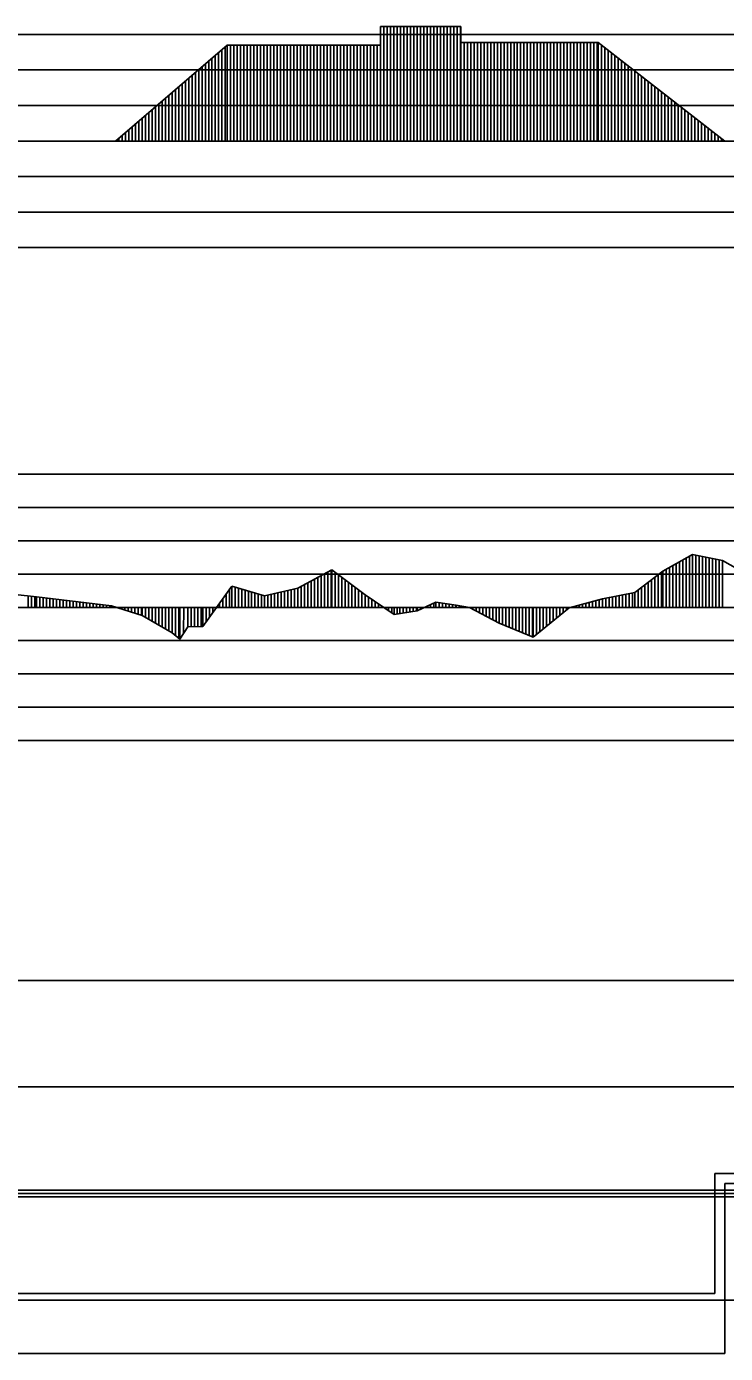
# Model space of a CAD drawing. Extents: x 2 to 10148, y 0 to 380.
# Drawn here: x 7713.5 to 7766, y 186 to 285.6 of the extents above; entities that cross this region are included whole.
import ezdxf

# ---------------------------------------------------------------- set-up
doc = ezdxf.new("R2010")
doc.units = 0
for name, color, linetype in [('POSUN_CARA', 7, 'Continuous'), ('POSUN_RASTR', 7, 'Continuous'), ('RYCHL_B', 7, 'Continuous'), ('RYCHL_C', 7, 'Continuous'), ('RYCHL_RASTR', 7, 'Continuous'), ('ZRYCHL_CARA', 7, 'Continuous'), ('ZRYCHL_RASTR', 7, 'Continuous')]:
    doc.layers.add(name, color=color, linetype=linetype)

msp = doc.modelspace()

# ---------------------------------------------------------------- linework, layer by layer
at = {"layer": 'POSUN_CARA'}
for p, q in [((7761.253, 244.719), (7763.477, 245.97)), ((7761.753, 242), (7761.753, 245)), ((7762.003, 242), (7762.003, 245.141)), ((7762.253, 242), (7762.253, 245.281)), ((7762.503, 242), (7762.503, 245.422)), ((7762.753, 242), (7762.753, 245.562)), ((7763.003, 242), (7763.003, 245.703)), ((7763.253, 242), (7763.253, 245.843)), ((7763.477, 245.97), (7765.75, 245.526)), ((7763.477, 242), (7763.477, 245.97)), ((7763.727, 242), (7763.727, 245.921)), ((7763.977, 242), (7763.977, 245.872)), ((7764.227, 242), (7764.227, 245.823)), ((7764.477, 242), (7764.477, 245.775)), ((7764.727, 242), (7764.727, 245.726)), ((7764.977, 242), (7764.977, 245.677)), ((7765.227, 242), (7765.227, 245.628)), ((7765.477, 242), (7765.477, 245.58)), ((7765.727, 242), (7765.727, 245.531)), ((7765.75, 245.526), (7770.886, 242.594)), ((7765.75, 242), (7765.75, 245.526)), ((7733.876, 243.445), (7736.43, 244.821)), ((7735.126, 242), (7735.126, 244.119)), ((7735.376, 242), (7735.376, 244.253)), ((7735.626, 242), (7735.626, 244.388)), ((7735.876, 242), (7735.876, 244.523)), ((7736.126, 242), (7736.126, 244.657)), ((7736.376, 242), (7736.376, 244.792)), ((7736.43, 244.821), (7738.93, 242.947)), ((7736.43, 242), (7736.43, 244.821)), ((7736.68, 242), (7736.68, 244.634)), ((7736.93, 242), (7736.93, 244.446)), ((7737.18, 242), (7737.18, 244.259)), ((7737.43, 242), (7737.43, 244.072)), ((7759.167, 243.114), (7761.253, 244.719)), ((7760.417, 242), (7760.417, 244.076)), ((7760.667, 242), (7760.667, 244.268)), ((7760.917, 242), (7760.917, 244.461)), ((7761.167, 242), (7761.167, 244.653)), ((7761.253, 242), (7761.253, 244.719)), ((7761.503, 242), (7761.503, 244.86)), ((7709.132, 243.368), (7714.252, 242.779)), ((7726.748, 240.566), (7728.902, 243.601)), ((7728.498, 242), (7728.498, 243.031)), ((7728.748, 242), (7728.748, 243.383)), ((7728.902, 243.601), (7731.371, 242.864)), ((7728.902, 242), (7728.902, 243.601)), ((7729.152, 242), (7729.152, 243.526)), ((7729.402, 242), (7729.402, 243.452)), ((7729.652, 242), (7729.652, 243.377)), ((7729.902, 242), (7729.902, 243.302)), ((7730.152, 242), (7730.152, 243.228)), ((7730.402, 242), (7730.402, 243.153)), ((7730.652, 242), (7730.652, 243.078)), ((7730.902, 242), (7730.902, 243.004)), ((7731.371, 242.864), (7733.876, 243.445)), ((7732.121, 242), (7732.121, 243.038)), ((7732.371, 242), (7732.371, 243.096)), ((7732.621, 242), (7732.621, 243.154)), ((7732.871, 242), (7732.871, 243.212)), ((7733.121, 242), (7733.121, 243.27)), ((7733.371, 242), (7733.371, 243.328)), ((7733.621, 242), (7733.621, 243.386)), ((7733.871, 242), (7733.871, 243.444)), ((7733.876, 242), (7733.876, 243.445)), ((7734.126, 242), (7734.126, 243.58)), ((7734.376, 242), (7734.376, 243.715)), ((7734.626, 242), (7734.626, 243.849)), ((7734.876, 242), (7734.876, 243.984)), ((7737.68, 242), (7737.68, 243.884)), ((7737.93, 242), (7737.93, 243.697)), ((7738.18, 242), (7738.18, 243.509)), ((7738.43, 242), (7738.43, 243.322)), ((7738.68, 242), (7738.68, 243.135)), ((7756.742, 242.632), (7759.167, 243.114)), ((7758.742, 242), (7758.742, 243.03)), ((7758.992, 242), (7758.992, 243.08)), ((7759.167, 242), (7759.167, 243.114)), ((7759.417, 242), (7759.417, 243.307)), ((7759.667, 242), (7759.667, 243.499)), ((7759.917, 242), (7759.917, 243.691)), ((7760.167, 242), (7760.167, 243.884)), ((7713.632, 242), (7713.632, 242.85)), ((7713.882, 242), (7713.882, 242.822)), ((7714.132, 242), (7714.132, 242.793)), ((7714.252, 242.779), (7719.894, 242.11)), ((7714.252, 242), (7714.252, 242.779)), ((7714.502, 242), (7714.502, 242.749)), ((7714.752, 242), (7714.752, 242.72)), ((7715.002, 242), (7715.002, 242.69)), ((7715.252, 242), (7715.252, 242.66)), ((7715.502, 242), (7715.502, 242.631)), ((7715.752, 242), (7715.752, 242.601)), ((7716.002, 242), (7716.002, 242.572)), ((7716.252, 242), (7716.252, 242.542)), ((7716.502, 242), (7716.502, 242.512)), ((7716.752, 242), (7716.752, 242.483)), ((7717.002, 242), (7717.002, 242.453)), ((7717.252, 242), (7717.252, 242.423)), ((7717.502, 242), (7717.502, 242.394)), ((7717.752, 242), (7717.752, 242.364)), ((7718.002, 242), (7718.002, 242.334)), ((7718.252, 242), (7718.252, 242.305)), ((7718.502, 242), (7718.502, 242.275)), ((7718.752, 242), (7718.752, 242.246)), ((7719.002, 242), (7719.002, 242.216)), ((7719.252, 242), (7719.252, 242.186)), ((7719.502, 242), (7719.502, 242.157)), ((7719.752, 242), (7719.752, 242.127)), ((7719.894, 242.11), (7722.187, 241.397)), ((7719.894, 242), (7719.894, 242.11)), ((7720.144, 242), (7720.144, 242.032)), ((7727.998, 242), (7727.998, 242.327)), ((7728.248, 242), (7728.248, 242.679)), ((7731.152, 242), (7731.152, 242.929)), ((7731.371, 242), (7731.371, 242.864)), ((7731.621, 242), (7731.621, 242.922)), ((7731.871, 242), (7731.871, 242.98)), ((7738.93, 242), (7738.93, 242.947)), ((7738.93, 242.947), (7741.095, 241.47)), ((7738.93, 242), (7738.93, 242.947)), ((7739.18, 242), (7739.18, 242.777)), ((7739.43, 242), (7739.43, 242.606)), ((7739.68, 242), (7739.68, 242.436)), ((7739.93, 242), (7739.93, 242.265)), ((7740.18, 242), (7740.18, 242.094)), ((7742.833, 241.739), (7744.215, 242.394)), ((7743.583, 242), (7743.583, 242.094)), ((7743.833, 242), (7743.833, 242.213)), ((7744.083, 242), (7744.083, 242.331)), ((7744.215, 242.394), (7745.741, 242.158)), ((7744.215, 242), (7744.215, 242.394)), ((7744.465, 242), (7744.465, 242.355)), ((7744.715, 242), (7744.715, 242.317)), ((7744.965, 242), (7744.965, 242.278)), ((7745.215, 242), (7745.215, 242.24)), ((7745.465, 242), (7745.465, 242.201)), ((7745.715, 242), (7745.715, 242.162)), ((7745.741, 242.158), (7746.744, 241.981)), ((7745.741, 242), (7745.741, 242.158)), ((7745.991, 242), (7745.991, 242.114)), ((7746.241, 242), (7746.241, 242.07)), ((7746.491, 242), (7746.491, 242.026)), ((7754.226, 241.969), (7756.742, 242.632)), ((7754.476, 242), (7754.476, 242.035)), ((7754.726, 242), (7754.726, 242.101)), ((7754.976, 242), (7754.976, 242.167)), ((7755.226, 242), (7755.226, 242.233)), ((7755.476, 242), (7755.476, 242.299)), ((7755.726, 242), (7755.726, 242.364)), ((7755.976, 242), (7755.976, 242.43)), ((7756.226, 242), (7756.226, 242.496)), ((7756.476, 242), (7756.476, 242.562)), ((7756.726, 242), (7756.726, 242.628)), ((7756.742, 242), (7756.742, 242.632)), ((7756.992, 242), (7756.992, 242.682)), ((7757.242, 242), (7757.242, 242.731)), ((7757.492, 242), (7757.492, 242.781)), ((7757.742, 242), (7757.742, 242.831)), ((7757.992, 242), (7757.992, 242.881)), ((7758.242, 242), (7758.242, 242.93)), ((7758.492, 242), (7758.492, 242.98)), ((7720.394, 242), (7720.394, 241.955)), ((7720.644, 242), (7720.644, 241.877)), ((7720.894, 242), (7720.894, 241.799)), ((7721.144, 242), (7721.144, 241.721)), ((7721.394, 242), (7721.394, 241.643)), ((7721.644, 242), (7721.644, 241.566)), ((7721.894, 242), (7721.894, 241.488)), ((7722.144, 242), (7722.144, 241.41)), ((7722.187, 242), (7722.187, 241.397)), ((7722.187, 241.397), (7724.433, 240.091)), ((7722.437, 242), (7722.437, 241.251)), ((7722.687, 242), (7722.687, 241.106)), ((7722.937, 242), (7722.937, 240.96)), ((7723.187, 242), (7723.187, 240.815)), ((7723.437, 242), (7723.437, 240.67)), ((7723.687, 242), (7723.687, 240.524)), ((7723.937, 242), (7723.937, 240.379)), ((7724.187, 242), (7724.187, 240.233)), ((7724.433, 242), (7724.433, 240.091)), ((7724.683, 242), (7724.683, 239.876)), ((7724.933, 242), (7724.933, 239.661)), ((7725.001, 242), (7725.001, 239.603)), ((7725.294, 240.055), (7725.299, 242.003)), ((7725.299, 242), (7725.299, 242.003)), ((7725.607, 242), (7725.607, 240.537)), ((7725.857, 242), (7725.857, 240.543)), ((7726.107, 242), (7726.107, 240.55)), ((7726.357, 242), (7726.357, 240.556)), ((7726.607, 242), (7726.607, 240.562)), ((7726.748, 242), (7726.748, 240.566)), ((7726.998, 242), (7726.998, 240.918)), ((7727.248, 242), (7727.248, 241.27)), ((7727.498, 242), (7727.498, 241.622)), ((7727.748, 242), (7727.748, 241.975)), ((7740.43, 242), (7740.43, 241.924)), ((7740.68, 242), (7740.68, 241.753)), ((7740.93, 242), (7740.93, 241.583)), ((7741.095, 242), (7741.095, 241.47)), ((7741.095, 241.47), (7742.833, 241.739)), ((7741.31, 241.503), (7741.312, 242)), ((7741.519, 242), (7741.519, 241.536)), ((7741.769, 242), (7741.77, 241.574)), ((7742.019, 242), (7742.021, 241.613)), ((7742.269, 242), (7742.269, 241.656)), ((7742.519, 242), (7742.518, 241.69)), ((7742.769, 242), (7742.769, 241.729)), ((7742.833, 242), (7742.833, 241.739)), ((7743.083, 242), (7743.083, 241.857)), ((7743.333, 242), (7743.333, 241.976)), ((7746.741, 242), (7746.741, 241.981)), ((7746.744, 242), (7746.744, 241.981)), ((7746.744, 241.981), (7748.974, 240.807)), ((7746.994, 242), (7746.994, 241.849)), ((7747.244, 242), (7747.244, 241.718)), ((7747.494, 242), (7747.494, 241.586)), ((7747.744, 242), (7747.744, 241.455)), ((7747.994, 242), (7747.994, 241.323)), ((7748.244, 242), (7748.244, 241.191)), ((7748.494, 242), (7748.494, 241.06)), ((7748.744, 242), (7748.744, 240.928)), ((7748.974, 242), (7748.974, 240.807)), ((7749.224, 242), (7749.224, 240.705)), ((7749.474, 242), (7749.474, 240.602)), ((7749.724, 242), (7749.724, 240.5)), ((7749.974, 242), (7749.974, 240.398)), ((7750.224, 242), (7750.224, 240.296)), ((7750.474, 242), (7750.474, 240.194)), ((7750.724, 242), (7750.724, 240.092)), ((7750.974, 242), (7750.974, 239.99)), ((7751.224, 242), (7751.224, 239.888)), ((7751.474, 242), (7751.474, 239.785)), ((7751.539, 242), (7751.539, 239.759)), ((7751.539, 239.759), (7754.226, 241.969)), ((7751.789, 242), (7751.789, 239.965)), ((7752.039, 242), (7752.039, 240.17)), ((7752.289, 242), (7752.289, 240.376)), ((7752.539, 242), (7752.539, 240.582)), ((7752.789, 242), (7752.789, 240.787)), ((7753.039, 242), (7753.039, 240.993)), ((7753.289, 242), (7753.289, 241.199)), ((7753.539, 242), (7753.539, 241.404)), ((7753.789, 242), (7753.789, 241.61)), ((7754.039, 242), (7754.039, 241.816)), ((7754.226, 242), (7754.226, 241.969)), ((7724.433, 240.091), (7725.001, 239.603)), ((7725.001, 239.603), (7725.607, 240.537)), ((7725.607, 240.537), (7726.748, 240.566)), ((7748.974, 240.807), (7751.539, 239.759))]:
    msp.add_line(p, q, dxfattribs=at)
at = {"layer": 'POSUN_RASTR'}
for p, q in [((7672, 252), (8079.685, 252)), ((7672, 249.5), (8079.61, 249.5)), ((7672, 247), (8079.587, 247)), ((7672, 244.5), (8079.587, 244.5)), ((6872.96, 242), (8072.176, 242)), ((7672, 239.5), (8079.749, 239.5)), ((7672, 237), (8079.587, 237)), ((7672, 234.5), (8079.749, 234.5)), ((7672, 232), (8079.749, 232))]:
    msp.add_line(p, q, dxfattribs=at)
at = {"layer": 'RYCHL_B'}
for p, q in [((7765.911, 186), (7765.911, 198.75)), ((7765.911, 198.75), (8085.127, 198.75)), ((7460.438, 186), (7765.911, 186))]:
    msp.add_line(p, q, dxfattribs=at)
at = {"layer": 'RYCHL_C'}
for p, q in [((7765.161, 190.5), (7765.161, 199.5)), ((7765.161, 199.5), (8085.831, 199.5)), ((7459.688, 190.5), (7765.161, 190.5))]:
    msp.add_line(p, q, dxfattribs=at)
at = {"layer": 'RYCHL_RASTR'}
for p, q in [((6869.051, 214), (8074.39, 214)), ((6869.051, 206), (8074.39, 206)), ((6869.051, 198.25), (8074.39, 198.25)), ((6869.051, 198), (8074.39, 198)), ((6869.051, 197.75), (8074.39, 197.75)), ((6869.051, 190), (8074.39, 190))]:
    msp.add_line(p, q, dxfattribs=at)
at = {"layer": 'ZRYCHL_CARA'}
for p, q in [((7740.078, 277), (7740.078, 285.591)), ((7740.078, 284.197), (7740.078, 285.591)), ((7740.078, 285.591), (7746.09, 285.591)), ((7740.328, 277), (7740.328, 285.591)), ((7740.578, 277), (7740.578, 285.591)), ((7740.828, 277), (7740.828, 285.591)), ((7741.078, 277), (7741.078, 285.591)), ((7741.328, 277), (7741.328, 285.591)), ((7741.578, 277), (7741.578, 285.591)), ((7741.828, 277), (7741.828, 285.591)), ((7742.078, 277), (7742.078, 285.591)), ((7742.328, 277), (7742.328, 285.591)), ((7742.578, 277), (7742.578, 285.591)), ((7742.828, 277), (7742.828, 285.591)), ((7743.078, 277), (7743.078, 285.591)), ((7743.328, 277), (7743.328, 285.591)), ((7743.578, 277), (7743.578, 285.591)), ((7743.828, 277), (7743.828, 285.591)), ((7744.078, 277), (7744.078, 285.591)), ((7744.328, 277), (7744.328, 285.591)), ((7744.578, 277), (7744.578, 285.591)), ((7744.828, 277), (7744.828, 285.591)), ((7745.078, 277), (7745.078, 285.591)), ((7745.328, 277), (7745.328, 285.591)), ((7745.578, 277), (7745.578, 285.591)), ((7745.828, 277), (7745.828, 285.591)), ((7746.078, 277), (7746.078, 285.591)), ((7746.09, 285.591), (7746.09, 284.384)), ((7720.175, 277), (7728.575, 284.197)), ((7728.175, 277), (7728.175, 283.854)), ((7728.425, 277), (7728.425, 284.068)), ((7728.575, 277), (7728.575, 284.197)), ((7728.575, 284.197), (7740.078, 284.197)), ((7728.825, 277), (7728.825, 284.197)), ((7729.075, 277), (7729.075, 284.197)), ((7729.325, 277), (7729.325, 284.197)), ((7729.575, 277), (7729.575, 284.197)), ((7729.825, 277), (7729.825, 284.197)), ((7730.075, 277), (7730.075, 284.197)), ((7730.325, 277), (7730.325, 284.197)), ((7730.575, 277), (7730.575, 284.197)), ((7730.825, 277), (7730.825, 284.197)), ((7731.075, 277), (7731.075, 284.197)), ((7731.325, 277), (7731.325, 284.197)), ((7731.575, 277), (7731.575, 284.197)), ((7731.825, 277), (7731.825, 284.197)), ((7732.075, 277), (7732.075, 284.197)), ((7732.325, 277), (7732.325, 284.197)), ((7732.575, 277), (7732.575, 284.197)), ((7732.825, 277), (7732.825, 284.197)), ((7733.075, 277), (7733.075, 284.197)), ((7733.325, 277), (7733.325, 284.197)), ((7733.575, 277), (7733.575, 284.197)), ((7733.825, 277), (7733.825, 284.197)), ((7734.075, 277), (7734.075, 284.197)), ((7734.325, 277), (7734.325, 284.197)), ((7734.575, 277), (7734.575, 284.197)), ((7734.825, 277), (7734.825, 284.197)), ((7735.075, 277), (7735.075, 284.197)), ((7735.325, 277), (7735.325, 284.197)), ((7735.575, 277), (7735.575, 284.197)), ((7735.825, 277), (7735.825, 284.197)), ((7736.075, 277), (7736.075, 284.197)), ((7736.325, 277), (7736.325, 284.197)), ((7736.575, 277), (7736.575, 284.197)), ((7736.825, 277), (7736.825, 284.197)), ((7737.075, 277), (7737.075, 284.197)), ((7737.325, 277), (7737.325, 284.197)), ((7737.575, 277), (7737.575, 284.197)), ((7737.825, 277), (7737.825, 284.197)), ((7738.075, 277), (7738.075, 284.197)), ((7738.325, 277), (7738.325, 284.197)), ((7738.575, 277), (7738.575, 284.197)), ((7738.825, 277), (7738.825, 284.197)), ((7739.075, 277), (7739.075, 284.197)), ((7739.325, 277), (7739.325, 284.197)), ((7739.575, 277), (7739.575, 284.197)), ((7739.825, 277), (7739.825, 284.197)), ((7740.075, 277), (7740.075, 284.197)), ((7746.09, 277), (7746.09, 284.384)), ((7746.09, 284.384), (7756.411, 284.384)), ((7746.34, 277), (7746.34, 284.384)), ((7746.59, 277), (7746.59, 284.384)), ((7746.84, 277), (7746.84, 284.384)), ((7747.09, 277), (7747.09, 284.384)), ((7747.34, 277), (7747.34, 284.384)), ((7747.59, 277), (7747.59, 284.384)), ((7747.84, 277), (7747.84, 284.384)), ((7748.09, 277), (7748.09, 284.384)), ((7748.34, 277), (7748.34, 284.384)), ((7748.59, 277), (7748.59, 284.384)), ((7748.84, 277), (7748.84, 284.384)), ((7749.09, 277), (7749.09, 284.384)), ((7749.34, 277), (7749.34, 284.384)), ((7749.59, 277), (7749.59, 284.384)), ((7749.84, 277), (7749.84, 284.384)), ((7750.09, 277), (7750.09, 284.384)), ((7750.34, 277), (7750.34, 284.384)), ((7750.59, 277), (7750.59, 284.384)), ((7750.84, 277), (7750.84, 284.384)), ((7751.09, 277), (7751.09, 284.384)), ((7751.34, 277), (7751.34, 284.384)), ((7751.59, 277), (7751.59, 284.384)), ((7751.84, 277), (7751.84, 284.384)), ((7752.09, 277), (7752.09, 284.384)), ((7752.34, 277), (7752.34, 284.384)), ((7752.59, 277), (7752.59, 284.384)), ((7752.84, 277), (7752.84, 284.384)), ((7753.09, 277), (7753.09, 284.384)), ((7753.34, 277), (7753.34, 284.384)), ((7753.59, 277), (7753.59, 284.384)), ((7753.84, 277), (7753.84, 284.384)), ((7754.09, 277), (7754.09, 284.384)), ((7754.34, 277), (7754.34, 284.384)), ((7754.59, 277), (7754.59, 284.384)), ((7754.84, 277), (7754.84, 284.384)), ((7755.09, 277), (7755.09, 284.384)), ((7755.34, 277), (7755.34, 284.384)), ((7755.59, 277), (7755.59, 284.384)), ((7755.84, 277), (7755.84, 284.384)), ((7756.09, 277), (7756.09, 284.384)), ((7756.34, 277), (7756.34, 284.384)), ((7756.411, 277), (7756.411, 284.384)), ((7756.411, 284.384), (7765.911, 277)), ((7756.661, 277), (7756.661, 284.189)), ((7756.911, 277), (7756.911, 283.995)), ((7727.175, 277), (7727.175, 282.997)), ((7727.425, 277), (7727.425, 283.211)), ((7727.675, 277), (7727.675, 283.426)), ((7727.925, 277), (7727.925, 283.64)), ((7757.161, 277), (7757.161, 283.801)), ((7757.411, 277), (7757.411, 283.607)), ((7757.661, 277), (7757.661, 283.412)), ((7757.911, 277), (7757.911, 283.218)), ((7758.161, 277), (7758.161, 283.024)), ((7725.925, 277), (7725.925, 281.926)), ((7726.175, 277), (7726.175, 282.14)), ((7726.425, 277), (7726.425, 282.355)), ((7726.675, 277), (7726.675, 282.569)), ((7726.925, 277), (7726.925, 282.783)), ((7758.411, 277), (7758.411, 282.829)), ((7758.661, 277), (7758.661, 282.635)), ((7758.911, 277), (7758.911, 282.441)), ((7759.161, 277), (7759.161, 282.246)), ((7759.411, 277), (7759.411, 282.052)), ((7759.661, 277), (7759.661, 281.858)), ((7724.675, 277), (7724.675, 280.855)), ((7724.925, 277), (7724.925, 281.07)), ((7725.175, 277), (7725.175, 281.284)), ((7725.425, 277), (7725.425, 281.498)), ((7725.675, 277), (7725.675, 281.712)), ((7759.911, 277), (7759.911, 281.663)), ((7760.161, 277), (7760.161, 281.469)), ((7760.411, 277), (7760.411, 281.275)), ((7760.661, 277), (7760.661, 281.081)), ((7760.911, 277), (7760.911, 280.886)), ((7723.675, 277), (7723.675, 279.999)), ((7723.925, 277), (7723.925, 280.213)), ((7724.175, 277), (7724.175, 280.427)), ((7724.425, 277), (7724.425, 280.641)), ((7761.161, 277), (7761.161, 280.692)), ((7761.411, 277), (7761.411, 280.498)), ((7761.661, 277), (7761.661, 280.303)), ((7761.911, 277), (7761.911, 280.109)), ((7762.161, 277), (7762.161, 279.915)), ((7722.425, 277), (7722.425, 278.928)), ((7722.675, 277), (7722.675, 279.142)), ((7722.925, 277), (7722.925, 279.356)), ((7723.175, 277), (7723.175, 279.57)), ((7723.425, 277), (7723.425, 279.784)), ((7762.411, 277), (7762.411, 279.72)), ((7762.661, 277), (7762.661, 279.526)), ((7762.911, 277), (7762.911, 279.332)), ((7763.161, 277), (7763.161, 279.137)), ((7763.411, 277), (7763.411, 278.943)), ((7721.425, 277), (7721.425, 278.071)), ((7721.675, 277), (7721.675, 278.285)), ((7721.925, 277), (7721.925, 278.499)), ((7722.175, 277), (7722.175, 278.713)), ((7763.661, 277), (7763.661, 278.749)), ((7763.911, 277), (7763.911, 278.554)), ((7764.161, 277), (7764.161, 278.36)), ((7764.411, 277), (7764.411, 278.166)), ((7764.661, 277), (7764.661, 277.972)), ((6872.96, 277), (8072.176, 277)), ((7720.425, 277), (7720.425, 277.214)), ((7720.675, 277), (7720.675, 277.428)), ((7720.925, 277), (7720.925, 277.643)), ((7721.175, 277), (7721.175, 277.857)), ((7764.911, 277), (7764.911, 277.777)), ((7765.161, 277), (7765.161, 277.583)), ((7765.411, 277), (7765.411, 277.389)), ((7765.661, 277), (7765.661, 277.194))]:
    msp.add_line(p, q, dxfattribs=at)
at = {"layer": 'ZRYCHL_RASTR'}
for p, q in [((7672, 285), (7868, 285)), ((7672, 282.333), (7868, 282.333)), ((7672, 279.667), (7868, 279.667)), ((7657.028, 274.333), (7868, 274.333)), ((7657.074, 271.667), (7868, 271.667)), ((7657.074, 269), (7868, 269))]:
    msp.add_line(p, q, dxfattribs=at)

doc.saveas('drawing.dxf')
